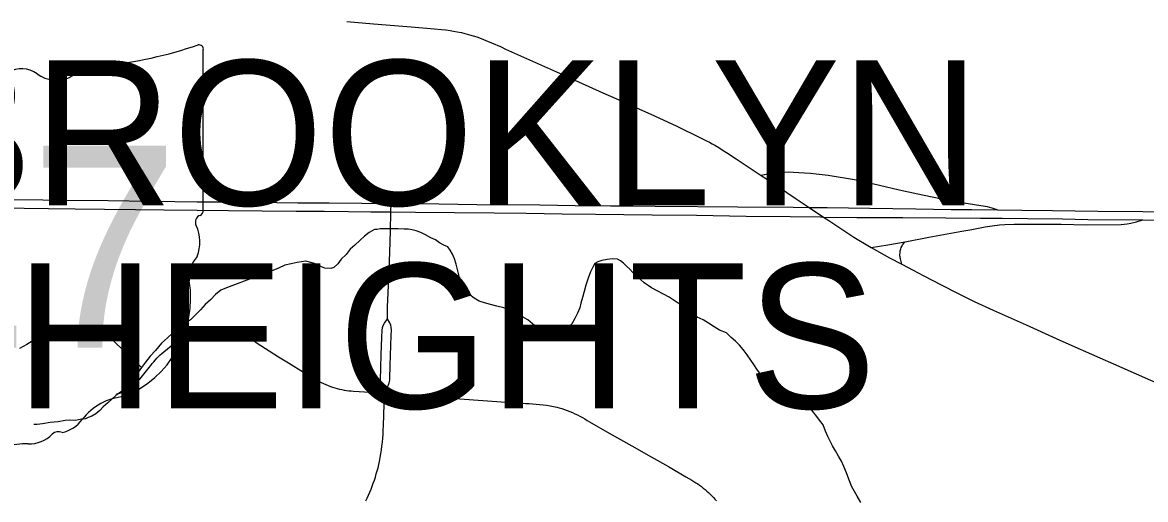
# Model space of a CAD drawing. Extents: x -59 to 82, y -3 to 49.
# Drawn here: x -12.781 to -12.046, y 31.578 to 31.89 of the extents above; entities that cross this region are included whole.
import ezdxf

# ---------------------------------------------------------------- set-up
doc = ezdxf.new("R2010")
doc.units = 0
for name, color, linetype in [('GM_X_City_Street', 7, 'Continuous'), ('GM_X_Corporation_Text', 7, 'Continuous'), ('GM_X_County_Road', 7, 'Continuous'), ('GM_X_Interchange_Ramps', 7, 'Continuous'), ('GM_X_Minor_River', 7, 'Continuous'), ('GM_X_State_Route', 7, 'Continuous'), ('GM_X_State_Shield', 7, 'Continuous')]:
    doc.layers.add(name, color=color, linetype=linetype)

msp = doc.modelspace()

# ---------------------------------------------------------------- linework, layer by layer
at = {"layer": 'GM_X_City_Street'}
for points in [[(-12.54191, 31.69587), (-12.54178, 31.70372), (-12.54106, 31.72234), (-12.54033, 31.73947), (-12.53991, 31.75322), (-12.53963, 31.76585), (-12.53953, 31.7713)], [(-12.22572, 31.74249), (-12.21368, 31.73589), (-12.20564, 31.73161), (-12.19821, 31.72766), (-12.19171, 31.72432), (-12.17952, 31.71785), (-12.16975, 31.71293), (-12.15841, 31.70728), (-12.14587, 31.70155), (-12.12439, 31.69193), (-12.10475, 31.68308), (-12.09451, 31.6785), (-12.08171, 31.67282), (-12.06188, 31.66404), (-12.04302, 31.65581), (-12.02961, 31.64997), (-12.0194, 31.64551), (-12.00678, 31.64008)], [(-12.54378, 31.64739), (-12.5458, 31.65205), (-12.54613, 31.65313), (-12.54632, 31.65416), (-12.54649, 31.65584), (-12.54602, 31.67249), (-12.54565, 31.68404), (-12.54545, 31.68822), (-12.54516, 31.69017), (-12.54462, 31.69163), (-12.54383, 31.69321), (-12.54191, 31.69587)], [(-12.54378, 31.64739), (-12.54155, 31.65196), (-12.54115, 31.65292), (-12.54069, 31.65409), (-12.54047, 31.65501), (-12.54033, 31.65593), (-12.54025, 31.65698), (-12.54003, 31.66539), (-12.53937, 31.68506), (-12.53925, 31.68859), (-12.53946, 31.69059), (-12.53975, 31.69176), (-12.54038, 31.69333), (-12.54191, 31.69587)], [(-12.68067, 31.68004), (-12.67955, 31.68077), (-12.67809, 31.68156), (-12.67656, 31.68234), (-12.67502, 31.68309), (-12.67345, 31.6838), (-12.67187, 31.68447), (-12.67028, 31.68511), (-12.66867, 31.68571), (-12.66705, 31.68627), (-12.66546, 31.68677), (-12.66417, 31.6871), (-12.66284, 31.68739), (-12.66148, 31.68766), (-12.66013, 31.68789), (-12.65877, 31.68807), (-12.6574, 31.68821), (-12.65603, 31.68833), (-12.65466, 31.6884), (-12.64917, 31.6883), (-12.64648, 31.68802), (-12.64518, 31.68779), (-12.64385, 31.68752), (-12.64253, 31.6872), (-12.64122, 31.68685), (-12.63992, 31.68646), (-12.63863, 31.68602), (-12.63736, 31.68556), (-12.63609, 31.68505), (-12.63484, 31.68451), (-12.63361, 31.68393), (-12.6324, 31.68331), (-12.63121, 31.68266), (-12.63004, 31.68198), (-12.62889, 31.68126), (-12.62769, 31.68046), (-12.61301, 31.67121), (-12.60661, 31.66725), (-12.59682, 31.66117), (-12.59554, 31.66026), (-12.59415, 31.65931), (-12.59127, 31.65751), (-12.58981, 31.65666), (-12.58683, 31.65506), (-12.58377, 31.6536), (-12.58222, 31.65293), (-12.58064, 31.65229), (-12.57919, 31.65176), (-12.57773, 31.65126), (-12.57625, 31.65081), (-12.57476, 31.6504), (-12.57327, 31.65003), (-12.57176, 31.6497), (-12.57024, 31.6494), (-12.56872, 31.64917), (-12.56718, 31.64896), (-12.56565, 31.6488), (-12.56411, 31.64869), (-12.55315, 31.64799), (-12.54378, 31.64739)], [(-12.71907, 31.64683), (-12.71708, 31.64733), (-12.7161, 31.64765), (-12.71513, 31.64801), (-12.71418, 31.6484), (-12.71324, 31.64883), (-12.71232, 31.6493), (-12.71142, 31.6498), (-12.71055, 31.65034), (-12.70969, 31.65091), (-12.70886, 31.65152), (-12.70805, 31.65216), (-12.70727, 31.65282), (-12.70651, 31.65352), (-12.70579, 31.65425), (-12.70509, 31.65501), (-12.70443, 31.6558), (-12.70379, 31.65661), (-12.69757, 31.66419), (-12.6966, 31.66548), (-12.69563, 31.66668), (-12.69465, 31.66787), (-12.69258, 31.67015), (-12.69042, 31.67233), (-12.6893, 31.67339), (-12.68815, 31.67441), (-12.68579, 31.67638), (-12.68333, 31.67824), (-12.68208, 31.67912), (-12.68067, 31.68004)], [(-12.55602, 31.57696), (-12.55512, 31.57886), (-12.55341, 31.58271), (-12.55261, 31.58466), (-12.55184, 31.58663), (-12.55112, 31.58861), (-12.55043, 31.5906), (-12.54977, 31.5926), (-12.54916, 31.59462), (-12.54858, 31.59665), (-12.54804, 31.59869), (-12.54754, 31.60074), (-12.54708, 31.6028), (-12.54661, 31.6053), (-12.54619, 31.60781), (-12.5458, 31.61032), (-12.54547, 31.61285), (-12.54518, 31.61537), (-12.54494, 31.61791), (-12.54474, 31.62044), (-12.54461, 31.62313), (-12.54448, 31.62615), (-12.5441, 31.64002), (-12.54378, 31.64739)], [(-12.54378, 31.64739), (-12.53393, 31.64665), (-12.51709, 31.64538), (-12.49756, 31.64392), (-12.47654, 31.64236), (-12.4615, 31.64133), (-12.45158, 31.64067), (-12.44924, 31.64058), (-12.44696, 31.64045), (-12.44467, 31.64027), (-12.4424, 31.64005), (-12.44013, 31.63978), (-12.43786, 31.63947), (-12.4356, 31.63911), (-12.43335, 31.63871), (-12.4312, 31.63829), (-12.42954, 31.6378), (-12.4278, 31.63725), (-12.42608, 31.63666), (-12.42437, 31.63603), (-12.42268, 31.63536), (-12.42101, 31.63466), (-12.41934, 31.63391), (-12.4177, 31.63313), (-12.41607, 31.6323), (-12.41447, 31.63145), (-12.41289, 31.63055), (-12.41132, 31.62962), (-12.4097, 31.62861), (-12.39695, 31.62134), (-12.38211, 31.61294), (-12.36957, 31.60572), (-12.35821, 31.59937), (-12.34673, 31.59264), (-12.34284, 31.59045), (-12.34155, 31.58968), (-12.34028, 31.58888), (-12.33902, 31.58805), (-12.33779, 31.58719), (-12.33659, 31.5863), (-12.3354, 31.58537), (-12.33424, 31.58442), (-12.3331, 31.58343), (-12.33199, 31.58242), (-12.33091, 31.58138), (-12.32985, 31.58031), (-12.32881, 31.57922), (-12.32781, 31.5781), (-12.32684, 31.57696)]]:
    msp.add_lwpolyline(points, dxfattribs=at)
at = {"layer": 'GM_X_County_Road'}
msp.add_lwpolyline([(-12.5684, 31.89013), (-12.551, 31.8887), (-12.5264, 31.88671), (-12.51114, 31.88546), (-12.50661, 31.88502), (-12.50372, 31.88469), (-12.50078, 31.8843), (-12.49862, 31.88397), (-12.49639, 31.88355), (-12.49356, 31.88295), (-12.49131, 31.88241), (-12.48825, 31.8816), (-12.48578, 31.88085), (-12.48353, 31.88012), (-12.48066, 31.87912), (-12.47752, 31.87784), (-12.47391, 31.87631), (-12.46763, 31.8736), (-12.46463, 31.87222), (-12.4471, 31.86438), (-12.43145, 31.85735), (-12.41701, 31.85086), (-12.40105, 31.84366), (-12.38756, 31.83763), (-12.38111, 31.83475), (-12.36969, 31.82969), (-12.3531, 31.82203), (-12.33675, 31.81404), (-12.33498, 31.81314), (-12.33342, 31.81233), (-12.33144, 31.81131), (-12.32955, 31.8103), (-12.32779, 31.8093), (-12.32534, 31.80783), (-12.32312, 31.80646), (-12.31854, 31.80352), (-12.31629, 31.80201), (-12.31388, 31.80041), (-12.30155, 31.79222), (-12.2976, 31.78964), (-12.29111, 31.7854), (-12.27541, 31.77478), (-12.26627, 31.76874), (-12.25679, 31.76247), (-12.25327, 31.76014), (-12.23694, 31.74934), (-12.22572, 31.74249)], dxfattribs=at)
at = {"layer": 'GM_X_Interchange_Ramps'}
msp.add_line((-12.14312, 31.76715), (-12.14397, 31.76743), dxfattribs=at)
for points in [[(-12.14397, 31.76743), (-12.14652, 31.76827), (-12.14964, 31.76907), (-12.15407, 31.76988), (-12.16228, 31.77112), (-12.16673, 31.77176), (-12.17058, 31.77246), (-12.17442, 31.77317), (-12.17827, 31.7739), (-12.19219, 31.77684), (-12.20725, 31.78003), (-12.22018, 31.78305), (-12.22397, 31.78394), (-12.22777, 31.78481), (-12.23158, 31.78565), (-12.23538, 31.78647), (-12.23919, 31.78725), (-12.24991, 31.78897), (-12.25377, 31.78951), (-12.25764, 31.79), (-12.26151, 31.79044), (-12.2654, 31.79082), (-12.26928, 31.79116), (-12.27285, 31.79136), (-12.27643, 31.79153), (-12.27978, 31.7917), (-12.28544, 31.79162), (-12.28742, 31.7914), (-12.29217, 31.79067), (-12.2976, 31.78964)], [(-12.22572, 31.74249), (-12.21471, 31.74438), (-12.20349, 31.74631), (-12.18791, 31.74925), (-12.16638, 31.75314), (-12.15978, 31.75436), (-12.15121, 31.75599), (-12.14657, 31.75674), (-12.14171, 31.75735), (-12.13833, 31.75762), (-12.13227, 31.75776), (-12.11987, 31.7579), (-12.10135, 31.7577), (-12.08498, 31.75735), (-12.06218, 31.75758), (-12.05834, 31.75804), (-12.05584, 31.75847), (-12.05217, 31.75931), (-12.04797, 31.76069)], [(-12.20564, 31.73161), (-12.20648, 31.73512), (-12.20664, 31.73578), (-12.20675, 31.73644), (-12.20683, 31.73711), (-12.20674, 31.73979), (-12.20662, 31.74046), (-12.20647, 31.74111), (-12.20627, 31.74176), (-12.20598, 31.74255), (-12.20548, 31.74361), (-12.20514, 31.74419), (-12.20478, 31.74476), (-12.20438, 31.7453), (-12.20349, 31.74631)]]:
    msp.add_lwpolyline(points, dxfattribs=at)
at = {"layer": 'GM_X_Minor_River'}
for points in [[(-12.27365, 31.64356), (-12.27748, 31.64579), (-12.28093, 31.64841), (-12.28437, 31.65027), (-12.28744, 31.65251), (-12.2905, 31.65437), (-12.29395, 31.65661), (-12.29625, 31.65849), (-12.29856, 31.66074), (-12.30049, 31.66299), (-12.30243, 31.66601), (-12.30437, 31.66903), (-12.3067, 31.67242), (-12.3094, 31.67581), (-12.31172, 31.67882), (-12.31441, 31.68145), (-12.3171, 31.6837), (-12.32018, 31.6867), (-12.32476, 31.68854), (-12.32821, 31.69078), (-12.33204, 31.69302), (-12.33548, 31.69525), (-12.33931, 31.69711), (-12.34314, 31.69972), (-12.34698, 31.70272), (-12.35043, 31.70533), (-12.35388, 31.70757), (-12.35771, 31.71019), (-12.36918, 31.71613), (-12.37148, 31.71762), (-12.37416, 31.71949), (-12.37647, 31.72174), (-12.37916, 31.72399), (-12.38147, 31.72624), (-12.3834, 31.7285), (-12.3857, 31.73037), (-12.38763, 31.73225), (-12.38955, 31.73374), (-12.39146, 31.73486), (-12.39488, 31.7352), (-12.39829, 31.73478), (-12.4017, 31.73398), (-12.40435, 31.73319), (-12.40623, 31.73202), (-12.40734, 31.73011), (-12.40919, 31.72667), (-12.41066, 31.72247), (-12.41211, 31.71789), (-12.41319, 31.7137), (-12.41428, 31.70988), (-12.41537, 31.70607), (-12.41609, 31.70302), (-12.41756, 31.69958), (-12.41941, 31.69614), (-12.42126, 31.6927), (-12.4235, 31.69039), (-12.42574, 31.6877), (-12.428, 31.68577), (-12.42989, 31.68537), (-12.43408, 31.68608), (-12.43827, 31.68755), (-12.44362, 31.68977), (-12.44708, 31.69277), (-12.45015, 31.69539), (-12.45359, 31.69725), (-12.45742, 31.69948), (-12.46124, 31.70134), (-12.46582, 31.70318), (-12.47039, 31.70426), (-12.47459, 31.70535), (-12.4784, 31.70645), (-12.48183, 31.70755), (-12.48527, 31.7094), (-12.48796, 31.71165), (-12.49028, 31.71428), (-12.49259, 31.7173), (-12.49416, 31.72032), (-12.49697, 31.73169), (-12.49815, 31.73509), (-12.49933, 31.73812), (-12.50089, 31.74076), (-12.50244, 31.74302), (-12.50511, 31.74413), (-12.50779, 31.74561), (-12.51047, 31.74748), (-12.51353, 31.74896), (-12.51697, 31.75082), (-12.52003, 31.75231), (-12.52309, 31.75341), (-12.52575, 31.75414), (-12.52841, 31.75449), (-12.53107, 31.75445), (-12.53487, 31.75479), (-12.54019, 31.75472), (-12.5436, 31.75468), (-12.54664, 31.75465), (-12.54853, 31.75424), (-12.55043, 31.75422), (-12.55382, 31.75228), (-12.55683, 31.74996), (-12.55983, 31.74727)], [(-12.55983, 31.74727), (-12.5632, 31.74418), (-12.5662, 31.74149), (-12.56881, 31.73804), (-12.57219, 31.73495), (-12.57443, 31.73189), (-12.57705, 31.72958), (-12.57894, 31.72879), (-12.58274, 31.72913), (-12.58503, 31.72986), (-12.58732, 31.73097), (-12.58962, 31.73208), (-12.5919, 31.73282), (-12.59533, 31.73354), (-12.59798, 31.73312), (-12.60102, 31.7327), (-12.6048, 31.7319), (-12.60896, 31.73109), (-12.61312, 31.72914), (-12.61689, 31.72757), (-12.62067, 31.72639), (-12.6237, 31.72559), (-12.62559, 31.72481), (-12.6286, 31.72325), (-12.64711, 31.71619), (-12.65088, 31.71462), (-12.65427, 31.71192), (-12.65763, 31.70846), (-12.66101, 31.70538), (-12.664, 31.70192), (-12.66737, 31.69846), (-12.67074, 31.69538), (-12.6745, 31.69267), (-12.67788, 31.68997), (-12.68239, 31.6865), (-12.68577, 31.68342), (-12.68952, 31.67995), (-12.69363, 31.67534), (-12.69699, 31.6715), (-12.69998, 31.66767), (-12.70259, 31.66421), (-12.70482, 31.66115), (-12.70706, 31.65808), (-12.71006, 31.655), (-12.71267, 31.65193), (-12.71566, 31.64847), (-12.71942, 31.64577), (-12.72205, 31.64345), (-12.72467, 31.64114), (-12.72767, 31.63845), (-12.72992, 31.63614), (-12.73255, 31.63383), (-12.73518, 31.63227), (-12.73745, 31.63149), (-12.73934, 31.6307), (-12.74199, 31.63029), (-12.74577, 31.62949), (-12.74958, 31.62982), (-12.75261, 31.62941), (-12.75715, 31.62859), (-12.76246, 31.62814), (-12.76739, 31.62732), (-12.7708, 31.6269), (-12.7727, 31.62688), (-12.77308, 31.62688)], [(-12.70259, 31.66421), (-12.72374, 31.6841), (-12.73062, 31.68705), (-12.73595, 31.68851), (-12.74014, 31.68922), (-12.74393, 31.68879), (-12.74811, 31.68874), (-12.75228, 31.68831), (-12.75758, 31.68711), (-12.76249, 31.68553), (-12.76702, 31.68357), (-12.77307, 31.68198), (-12.77759, 31.67927), (-12.78249, 31.67655)], [(-12.23248, 31.57603), (-12.23481, 31.58018), (-12.23831, 31.58622), (-12.24028, 31.59114), (-12.24185, 31.5953), (-12.24343, 31.59946), (-12.245, 31.60286), (-12.24694, 31.60626), (-12.24889, 31.60965), (-12.25083, 31.61305), (-12.25239, 31.61607), (-12.25395, 31.61909), (-12.25552, 31.6225), (-12.25709, 31.62666), (-12.25941, 31.62967), (-12.26173, 31.63306), (-12.26405, 31.63569), (-12.26712, 31.63832), (-12.27019, 31.64094), (-12.27365, 31.64356)]]:
    msp.add_lwpolyline(points, dxfattribs=at)
at = {"layer": 'GM_X_State_Route'}
for points in [[(-12.79696, 31.77396), (-12.76728, 31.77364), (-12.75191, 31.77354), (-12.72455, 31.77321), (-12.69713, 31.77286), (-12.68087, 31.77266), (-12.66638, 31.77249), (-12.65137, 31.77236), (-12.63606, 31.77218), (-12.6143, 31.77192), (-12.60046, 31.7718), (-12.57997, 31.77165), (-12.55871, 31.77143), (-12.54279, 31.77134), (-12.53953, 31.7713), (-12.52409, 31.77122), (-12.50838, 31.77102), (-12.48351, 31.7707), (-12.44231, 31.77034), (-12.41909, 31.77009), (-12.39611, 31.76984), (-12.38124, 31.7697), (-12.36689, 31.76956), (-12.33896, 31.76935), (-12.31306, 31.76916), (-12.27661, 31.76884), (-12.26627, 31.76874), (-12.25444, 31.76863), (-12.22646, 31.76835), (-12.19638, 31.76771), (-12.17344, 31.76746), (-12.15989, 31.76731), (-12.14312, 31.76715), (-12.12725, 31.76693), (-12.10718, 31.76666), (-12.07758, 31.76638), (-12.04804, 31.7661), (-12.0226, 31.76587)], [(-12.79464, 31.76848), (-12.77933, 31.76828), (-12.76337, 31.768), (-12.74596, 31.76783), (-12.72681, 31.76763), (-12.70661, 31.76743), (-12.68817, 31.76724), (-12.66619, 31.76702), (-12.64587, 31.76681), (-12.62377, 31.76659), (-12.60166, 31.76636), (-12.58335, 31.76618), (-12.5674, 31.76606), (-12.55274, 31.76595), (-12.53963, 31.76585), (-12.5236, 31.76566), (-12.49803, 31.76538), (-12.47219, 31.7651), (-12.45128, 31.76489), (-12.42761, 31.76461), (-12.40581, 31.76435), (-12.36878, 31.76392), (-12.33987, 31.7636), (-12.30746, 31.76299), (-12.27859, 31.76271), (-12.25877, 31.76249)], [(-12.25877, 31.76249), (-12.25679, 31.76247), (-12.23512, 31.76223), (-12.20495, 31.76206), (-12.17678, 31.7619), (-12.15413, 31.76179), (-12.14008, 31.76172), (-12.12338, 31.76144), (-12.10065, 31.76117), (-12.08396, 31.76095), (-12.04797, 31.76069), (-12.03088, 31.76047), (-12.01099, 31.76021), (-11.99046, 31.76), (-11.97003, 31.75978), (-11.96178, 31.75977)]]:
    msp.add_lwpolyline(points, dxfattribs=at)
at = {"layer": 'GM_X_State_Shield'}
for p, q in [((-12.66226, 31.76692), (-12.66226, 31.87161)), ((-12.66228, 31.76695), (-12.66226, 31.76692))]:
    msp.add_line(p, q, dxfattribs=at)
for centre, radius, start, end in [((-12.75618, 32.13948), 0.27962, 275.84447, 288.90645), ((-12.66518, 31.87204), 0.00294, 351.86209, 97.738), ((-12.78121, 31.84154), 0.01777, 54.46668, 119.14113), ((-12.72051, 31.80552), 0.05625, 97.34618, 120.76885), ((-12.75827, 31.87326), 0.02138, 233.85621, 294.82819), ((-12.66294, 31.75924), 0.00454, 107.94398, 210.33697), ((-12.66539, 31.76652), 0.00314, 289.60381, 7.73413), ((-12.69184, 31.746), 0.02727, 340.03296, 23.64957), ((-12.65174, 31.72311), 0.01984, 136.8065, 186.92959), ((-12.74052, 31.70979), 0.06994, 292.30889, 8.98584), ((-12.71103, 31.6069), 0.0383, 94.40312, 142.57675), ((-12.75956, 31.64369), 0.0226, 282.87319, 323.27711), ((-12.77632, 31.63556), 0.02136, 268.77702, 315.54927), ((-12.75699, 31.61618), 0.00601, 65.75173, 132.64842), ((-12.77924, 31.58136), 0.03294, 85.69512, 111.20995)]:
    msp.add_arc(centre, radius, start, end, dxfattribs=at)

# ---------------------------------------------------------------- texts
at = {"layer": 'GM_X_Corporation_Text'}
for s, p in [('BROOKLYN', (-12.85809, 31.77012)), ('HEIGHTS', (-12.78517, 31.63744))]:
    msp.add_text(s, height=0.094697, rotation=0.00001, dxfattribs=at).set_placement(p)
at = {"layer": 'GM_X_State_Shield'}
msp.add_text('17', height=0.131836, dxfattribs=at).set_placement((-12.87395, 31.6772))

doc.saveas('drawing.dxf')
